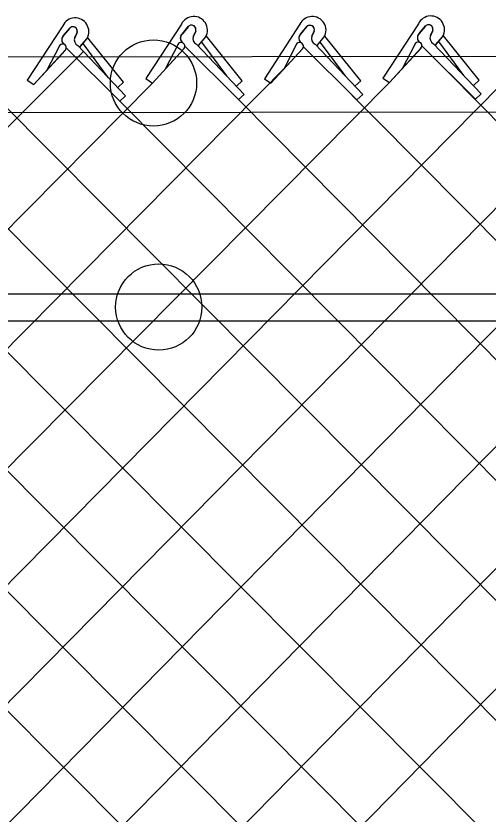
# Model space of a CAD drawing. Extents: x 0 to 2.85, y -0.1 to 1.83.
# Drawn here: x 1.4431 to 1.4752, y 0.8731 to 0.9273 of the extents above; entities that cross this region are included whole.
import ezdxf

# ---------------------------------------------------------------- set-up
doc = ezdxf.new("R2010")
doc.units = 0
doc.layers.add('sb_Chainlink Fence', color=7, linetype='Continuous')
doc.layers.add('sb_Existing Structural Steel', color=7, linetype='Continuous')

msp = doc.modelspace()

# ---------------------------------------------------------------- linework, layer by layer
at = {"layer": 'sb_Chainlink Fence'}
for p, q in [((1.4704718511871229, 0.9267606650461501), (1.468054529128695, 0.9230591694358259)), ((1.4463002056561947, 0.9266262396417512), (1.4438828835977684, 0.9229247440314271)), ((1.4463512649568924, 0.9259577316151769), (1.446793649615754, 0.9264871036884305)), ((1.4467527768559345, 0.9264435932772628), (1.4463512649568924, 0.9259577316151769)), ((1.4543622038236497, 0.9267276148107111), (1.451944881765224, 0.9230261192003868)), ((1.4544132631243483, 0.9260591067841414), (1.4548556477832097, 0.9265884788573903)), ((1.4548147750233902, 0.9265449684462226), (1.4544132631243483, 0.9260591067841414)), ((1.4553383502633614, 0.9262621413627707), (1.4551766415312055, 0.9259069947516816)), ((1.4551771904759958, 0.9259195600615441), (1.4553380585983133, 0.926254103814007)), ((1.462419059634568, 0.9267246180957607), (1.460001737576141, 0.9230231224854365)), ((1.4624701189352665, 0.9260561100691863), (1.4629125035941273, 0.9265854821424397)), ((1.4628716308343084, 0.9265419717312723), (1.4624701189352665, 0.9260561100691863)), ((1.463395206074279, 0.9262591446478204), (1.4632334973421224, 0.9259039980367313)), ((1.463234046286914, 0.9259165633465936), (1.4633949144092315, 0.9262511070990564)), ((1.4705229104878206, 0.9260921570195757), (1.470965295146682, 0.9266215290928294)), ((1.4709244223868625, 0.9265780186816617), (1.4705229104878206, 0.9260921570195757)), ((1.4714479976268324, 0.9262951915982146), (1.4712862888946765, 0.9259400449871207)), ((1.4712868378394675, 0.9259526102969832), (1.4714477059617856, 0.9262871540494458)), ((1.4472763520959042, 0.9261607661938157), (1.4471146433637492, 0.9258056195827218)), ((1.4471151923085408, 0.9258181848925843), (1.4472760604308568, 0.9261527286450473)), ((1.447464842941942, 0.9251725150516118), (1.4479570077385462, 0.9257612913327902)), ((1.447471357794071, 0.9251814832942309), (1.4479594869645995, 0.9257633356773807)), ((1.4479570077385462, 0.9257612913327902), (1.4479930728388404, 0.9258295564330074)), ((1.4479930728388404, 0.9258295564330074), (1.4480237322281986, 0.9259025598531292)), ((1.4504332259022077, 0.9227827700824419), (1.4480046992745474, 0.9258049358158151)), ((1.4555268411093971, 0.9252738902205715), (1.456019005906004, 0.92586266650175)), ((1.4555333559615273, 0.9252828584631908), (1.456021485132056, 0.9258647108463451)), ((1.456019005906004, 0.92586266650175), (1.456055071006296, 0.9259309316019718)), ((1.456055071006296, 0.9259309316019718), (1.4560857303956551, 0.9260039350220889)), ((1.458495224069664, 0.9228841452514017), (1.4560666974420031, 0.9259063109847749)), ((1.463583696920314, 0.925270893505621), (1.4640758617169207, 0.9258596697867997)), ((1.4635902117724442, 0.9252798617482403), (1.4640783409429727, 0.9258617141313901)), ((1.4640758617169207, 0.9258596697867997), (1.4641119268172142, 0.9259279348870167)), ((1.4641119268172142, 0.9259279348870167), (1.4641425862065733, 0.9260009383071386)), ((1.466552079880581, 0.9228811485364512), (1.46412355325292, 0.9259033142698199)), ((1.4716364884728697, 0.9253069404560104), (1.4721286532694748, 0.9258957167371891)), ((1.4716430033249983, 0.9253159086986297), (1.4721311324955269, 0.9258977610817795)), ((1.4721286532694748, 0.9258957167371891), (1.4721647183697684, 0.9259639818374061)), ((1.4721647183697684, 0.9259639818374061), (1.4721953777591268, 0.926036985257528)), ((1.4746048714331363, 0.9229171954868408), (1.472176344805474, 0.9259393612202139)), ((1.44603038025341, 0.9251693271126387), (1.4452267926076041, 0.9236135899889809)), ((1.4465322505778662, 0.9251206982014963), (1.4501784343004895, 0.9214967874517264)), ((1.447329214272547, 0.9252673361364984), (1.4505723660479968, 0.9218574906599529)), ((1.4493925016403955, 0.9231094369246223), (1.447683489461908, 0.9254105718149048)), ((1.454092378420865, 0.9252707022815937), (1.4532887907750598, 0.9237149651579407)), ((1.4545942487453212, 0.9252220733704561), (1.4582404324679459, 0.9215981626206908)), ((1.455391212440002, 0.9253687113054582), (1.4586343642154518, 0.9219588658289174)), ((1.4574544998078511, 0.9232108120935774), (1.4557454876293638, 0.9255119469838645)), ((1.4621492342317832, 0.9252677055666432), (1.461345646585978, 0.9237119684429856)), ((1.4626511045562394, 0.9252190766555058), (1.4662972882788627, 0.9215951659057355)), ((1.46344806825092, 0.9253657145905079), (1.46669122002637, 0.9219558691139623)), ((1.4655113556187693, 0.9232078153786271), (1.463802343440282, 0.9255089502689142)), ((1.470202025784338, 0.9253037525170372), (1.469398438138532, 0.9237480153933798)), ((1.4707038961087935, 0.9252551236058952), (1.4743500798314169, 0.9216312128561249)), ((1.471500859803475, 0.9254017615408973), (1.474744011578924, 0.9219919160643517)), ((1.4735641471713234, 0.9232438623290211), (1.4718551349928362, 0.9255449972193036)), ((1.3351797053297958, 0.8125025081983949), (1.4477004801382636, 0.9248721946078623)), ((1.4443304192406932, 0.9226223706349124), (1.446488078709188, 0.9249709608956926)), ((1.4443304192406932, 0.9226223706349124), (1.4464743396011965, 0.9249571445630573)), ((1.4523924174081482, 0.9227237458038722), (1.4545500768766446, 0.9250723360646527)), ((1.4523924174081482, 0.9227237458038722), (1.4545363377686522, 0.9250585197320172)), ((1.4604492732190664, 0.9227207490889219), (1.4626069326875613, 0.9250693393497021)), ((1.4604492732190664, 0.9227207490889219), (1.462593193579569, 0.9250555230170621)), ((1.4685020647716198, 0.9227567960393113), (1.470659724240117, 0.9251053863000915)), ((1.4685020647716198, 0.9227567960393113), (1.4706459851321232, 0.9250915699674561)), ((1.3507498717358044, 0.8119845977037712), (1.4615281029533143, 0.9238950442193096)), ((1.3996167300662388, 0.9231115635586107), (1.5080495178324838, 0.8143604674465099)), ((1.4237896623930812, 0.9232683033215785), (1.532221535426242, 0.8143513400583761)), ((1.4322477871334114, 0.9232290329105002), (1.5402996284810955, 0.8143990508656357)), ((1.451944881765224, 0.9230261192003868), (1.4523924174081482, 0.9227237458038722)), ((1.460001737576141, 0.9230231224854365), (1.4604492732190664, 0.9227207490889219)), ((1.4644741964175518, 0.9234071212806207), (1.5725265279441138, 0.8143880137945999)), ((1.468054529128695, 0.9230591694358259), (1.4685020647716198, 0.9227567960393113)), ((1.472526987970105, 0.9234431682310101), (1.581286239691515, 0.8131882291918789)), ((1.342387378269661, 0.8116658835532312), (1.4523924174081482, 0.9227237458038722)), ((1.3593627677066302, 0.8126531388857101), (1.4685020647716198, 0.9227567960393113)), ((1.3681234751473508, 0.8132507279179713), (1.4761143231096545, 0.9226579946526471)), ((1.376033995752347, 0.8131531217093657), (1.4838096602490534, 0.922412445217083)), ((1.3845717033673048, 0.8135355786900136), (1.4918637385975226, 0.9224708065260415)), ((1.392508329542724, 0.8134555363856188), (1.4999257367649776, 0.9225721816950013)), ((1.4011893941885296, 0.8138539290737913), (1.5079825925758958, 0.922569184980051)), ((1.409654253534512, 0.8142260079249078), (1.5160353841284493, 0.9226052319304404)), ((1.4438828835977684, 0.9229247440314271), (1.4443304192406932, 0.9226223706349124)), ((1.4504332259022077, 0.9227827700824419), (1.4500392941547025, 0.9224220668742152)), ((1.458495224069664, 0.9228841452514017), (1.458101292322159, 0.9225234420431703)), ((1.466552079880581, 0.9228811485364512), (1.4661581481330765, 0.9225204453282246)), ((1.4746048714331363, 0.9229171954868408), (1.4742109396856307, 0.922556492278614)), ((1.4586343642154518, 0.9219588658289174), (1.4582404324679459, 0.9215981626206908)), ((1.46669122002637, 0.9219558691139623), (1.4662972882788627, 0.9215951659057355)), ((1.474744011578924, 0.9219919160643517), (1.4743500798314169, 0.9216312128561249)), ((1.4094939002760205, 0.9213579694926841), (1.516111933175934, 0.8143008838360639)), ((1.4175558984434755, 0.9214593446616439), (1.5241686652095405, 0.8143456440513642)), ((1.4421243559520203, 0.9214384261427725), (1.5483531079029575, 0.8144194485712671)), ((1.4505723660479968, 0.9218574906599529), (1.4501784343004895, 0.9214967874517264)), ((1.4501784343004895, 0.9214967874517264), (1.5564073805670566, 0.8144028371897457)), ((1.4582404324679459, 0.9215981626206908), (1.5644697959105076, 0.8143432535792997))]:
    msp.add_line(p, q, dxfattribs=at)
for centre, radius, start, end in [((1.4713124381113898, 0.9263502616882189), 0.0009354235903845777, 331.07013048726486, 153.97678331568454), ((1.4471407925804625, 0.9262158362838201), 0.0009354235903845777, 331.07013048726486, 153.97678331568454), ((1.455202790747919, 0.9263172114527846), 0.0009354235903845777, 331.07013048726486, 153.97678331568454), ((1.4632596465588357, 0.9263142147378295), 0.0009354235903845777, 331.07013048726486, 153.97678331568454), ((1.4469865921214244, 0.9262503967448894), 0.0003033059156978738, 342.81175570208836, 140.43380871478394), ((1.4469876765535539, 0.9262518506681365), 0.00030494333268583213, 341.0313574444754, 129.51439849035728), ((1.4550485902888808, 0.9263517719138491), 0.0003033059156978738, 342.81175570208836, 140.43380871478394), ((1.4550496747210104, 0.9263532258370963), 0.00030494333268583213, 341.0313574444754, 129.51439849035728), ((1.4631054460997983, 0.9263487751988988), 0.0003033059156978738, 342.81175570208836, 140.43380871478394), ((1.4631065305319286, 0.9263502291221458), 0.00030494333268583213, 341.0313574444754, 129.51439849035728), ((1.4711582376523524, 0.9263848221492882), 0.0003033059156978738, 342.81175570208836, 140.43380871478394), ((1.471159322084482, 0.9263862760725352), 0.00030494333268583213, 341.0313574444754, 129.51439849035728), ((1.4466121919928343, 0.9256757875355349), 0.0003843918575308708, 140.4986600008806, 233.30225261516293), ((1.4466226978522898, 0.9256763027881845), 0.0003909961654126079, 133.96418530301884, 232.53135776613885), ((1.447503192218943, 0.9256482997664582), 0.00041880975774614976, 156.78028482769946, 245.4548333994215), ((1.4546741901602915, 0.9257771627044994), 0.0003843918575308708, 140.4986600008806, 233.30225261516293), ((1.4546846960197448, 0.9257776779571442), 0.0003909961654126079, 133.96418530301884, 232.53135776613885), ((1.4555651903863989, 0.925749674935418), 0.00041880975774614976, 156.78028482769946, 245.4548333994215), ((1.462731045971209, 0.9257741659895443), 0.0003843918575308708, 140.4986600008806, 233.30225261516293), ((1.462741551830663, 0.9257746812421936), 0.0003909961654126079, 133.96418530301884, 232.53135776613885), ((1.463622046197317, 0.9257466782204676), 0.00041880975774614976, 156.78028482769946, 245.4548333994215), ((1.4707838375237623, 0.9258102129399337), 0.0003843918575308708, 140.4986600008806, 233.30225261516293), ((1.4707943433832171, 0.9258107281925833), 0.0003909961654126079, 133.96418530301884, 232.53135776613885), ((1.4716748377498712, 0.925782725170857), 0.00041880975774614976, 156.78028482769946, 245.4548333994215), ((1.446282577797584, 0.9251265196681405), 0.00025580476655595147, 319.318461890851, 170.3665589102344), ((1.4543445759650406, 0.9252278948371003), 0.00025580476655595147, 319.318461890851, 170.3665589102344), ((1.4624014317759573, 0.9252248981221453), 0.00025580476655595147, 319.318461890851, 170.3665589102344), ((1.4704542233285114, 0.9252609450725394), 0.00025580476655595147, 319.318461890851, 170.3665589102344)]:
    msp.add_arc(centre, radius, start, end, dxfattribs=at)
at = {"layer": 'sb_Existing Structural Steel'}
for p, q in [((0.7463728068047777, 0.9233474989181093), (1.8783968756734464, 0.9252310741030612)), ((1.3096125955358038, 0.9084001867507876), (1.4794119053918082, 0.9084001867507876)), ((1.3096125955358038, 0.906567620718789), (1.4794615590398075, 0.906567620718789))]:
    msp.add_line(p, q, dxfattribs=at)
msp.add_lwpolyline([(1.8783743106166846, 0.9214564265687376), (1.2151944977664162, 0.9203057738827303), (1.099263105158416, 0.9200467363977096), (0.7389309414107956, 0.9196901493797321)], dxfattribs=at)
for centre in [(1.4524665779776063, 0.922735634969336), (1.4528251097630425, 0.9075076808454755)]:
    msp.add_circle(centre, 0.002929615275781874, dxfattribs=at)

doc.saveas('drawing.dxf')
